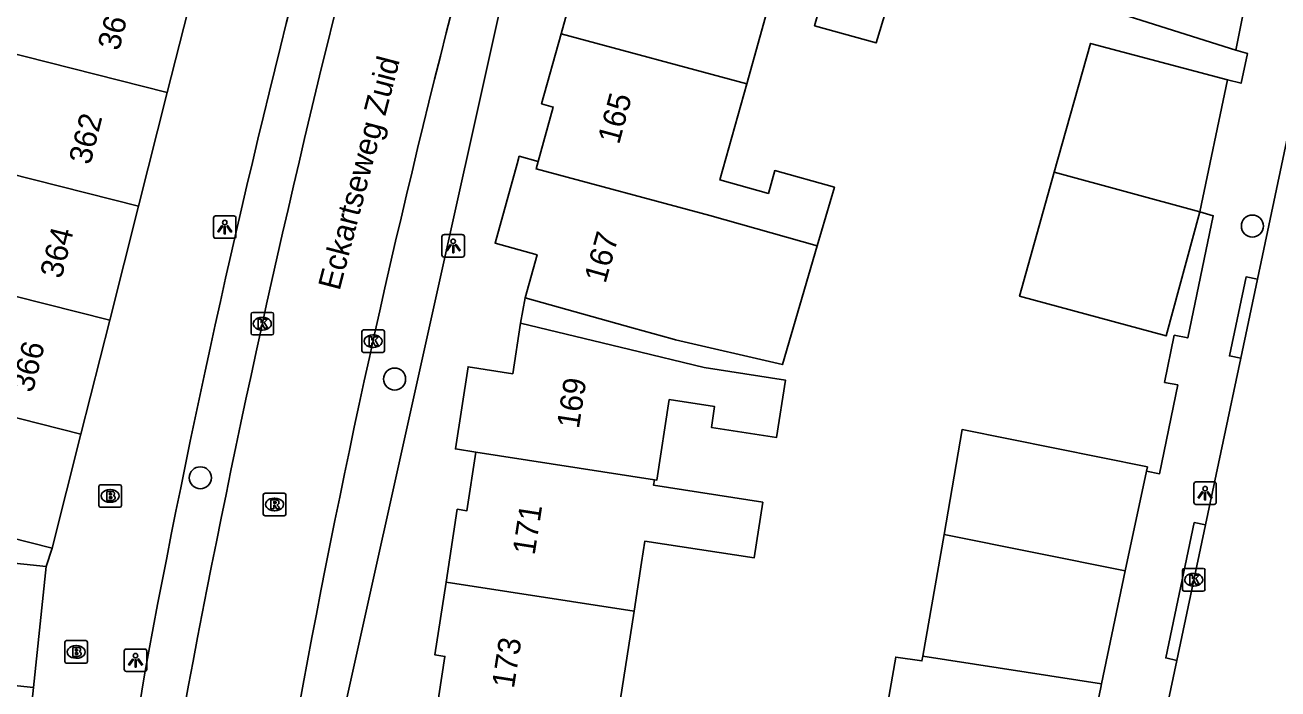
# Model space of a CAD drawing. Extents: x 161253 to 161848, y 384872 to 385383.
# Drawn here: x 161649.5 to 161705.2, y 385039.6 to 385069.1 of the extents above; entities that cross this region are included whole.
import ezdxf

# ---------------------------------------------------------------- set-up
doc = ezdxf.new("R2010")
doc.units = 0
for name, color, linetype in [('IMGEO_Boom', 7, 'Continuous'), ('IMGEO_Brandkraan', 7, 'Continuous'), ('IMGEO_Hek', 7, 'Continuous'), ('IMGEO_Kolk', 7, 'Continuous'), ('IMGEO_Lichtpunt', 7, 'Continuous'), ('IMGEO_Openbare_ruimte_label', 7, 'Continuous'), ('IMGEO_Pand', 7, 'Continuous'), ('IMGEO_Pand_nummerreeks', 7, 'Continuous'), ('IMGEO_Rijbaan_lokaal_open', 7, 'Continuous'), ('IMGEO_Rioolput', 7, 'Continuous'), ('IMGEO_Voetpad_open', 7, 'Continuous')]:
    doc.layers.add(name, color=color, linetype=linetype)

msp = doc.modelspace()

# ---------------------------------------------------------------- linework, layer by layer
at = {"layer": 'IMGEO_Boom'}
for centre in [(161704.015, 385060.129), (161665.912, 385053.334), (161657.28, 385048.948)]:
    msp.add_circle(centre, 0.489, dxfattribs=at)
at = {"layer": 'IMGEO_Brandkraan'}
for p, q in [((161652.848, 385048.641), (161653.7, 385048.641)), ((161652.773, 385047.715), (161652.773, 385048.567)), ((161653.261, 385048.421), (161653.286, 385048.421)), ((161653.774, 385048.567), (161653.774, 385047.715)), ((161653.7, 385047.641), (161652.848, 385047.641)), ((161653.284, 385047.861), (161653.259, 385047.861)), ((161651.264, 385040.786), (161651.264, 385041.638)), ((161651.339, 385041.712), (161652.191, 385041.712)), ((161651.752, 385041.492), (161651.777, 385041.492)), ((161652.265, 385041.638), (161652.265, 385040.786)), ((161651.775, 385040.932), (161651.75, 385040.932)), ((161652.191, 385040.712), (161651.339, 385040.712))]:
    msp.add_line(p, q, dxfattribs=at)
for points in [[(161652.848, 385048.641), (161653.7, 385048.641)], [(161652.773, 385047.715), (161652.773, 385048.567)], [(161653.121, 385048.341), (161653.121, 385047.941), (161653.334, 385047.941)], [(161653.352, 385048.341), (161653.121, 385048.341)], [(161653.3, 385048.26), (161653.246, 385048.26), (161653.246, 385048.184)], [(161653.246, 385048.184), (161653.299, 385048.184)], [(161653.308, 385048.108), (161653.246, 385048.108), (161653.246, 385048.027)], [(161653.774, 385048.567), (161653.774, 385047.715)], [(161653.7, 385047.641), (161652.848, 385047.641)], [(161653.246, 385048.027), (161653.308, 385048.027)], [(161651.264, 385040.786), (161651.264, 385041.638)], [(161651.339, 385041.712), (161652.191, 385041.712)], [(161651.612, 385041.412), (161651.612, 385041.012), (161651.825, 385041.012)], [(161651.843, 385041.412), (161651.612, 385041.412)], [(161652.265, 385041.638), (161652.265, 385040.786)], [(161651.791, 385041.331), (161651.737, 385041.331), (161651.737, 385041.255)], [(161651.737, 385041.255), (161651.79, 385041.255)], [(161651.799, 385041.179), (161651.737, 385041.179), (161651.737, 385041.098)], [(161651.737, 385041.098), (161651.799, 385041.098)], [(161652.191, 385040.712), (161651.339, 385040.712)]]:
    msp.add_lwpolyline(points, dxfattribs=at)
for centre, radius, start, end in [((161652.85, 385048.565), 0.0765, 91.552, 178.448), ((161652.85, 385048.565), 0.0765, 91.552, 178.448), ((161653.698, 385048.565), 0.0765, 1.552, 88.448), ((161653.698, 385048.565), 0.0765, 1.552, 88.448), ((161653.301, 385048.222), 0.0379, 267.8285, 90.9355), ((161653.309, 385048.067), 0.0404, 269.8759, 90.5077), ((161653.356, 385048.196), 0.145, 59.4692, 91.5367), ((161653.381, 385048.243), 0.0922, 285.5137, 58.1501), ((161653.386, 385048.051), 0.105, 301.3115, 78.989), ((161652.85, 385047.717), 0.0765, 181.552, 268.448), ((161652.85, 385047.717), 0.0765, 181.552, 268.448), ((161653.34, 385048.192), 0.251, 268.6676, 293.5347), ((161653.698, 385047.717), 0.0765, 271.552, 358.448), ((161653.698, 385047.717), 0.0765, 271.552, 358.448), ((161651.341, 385041.636), 0.0765, 91.552, 178.448), ((161651.341, 385041.636), 0.0765, 91.552, 178.448), ((161651.847, 385041.267), 0.145, 59.4692, 91.5367), ((161652.189, 385041.636), 0.0765, 1.552, 88.448), ((161652.189, 385041.636), 0.0765, 1.552, 88.448), ((161651.792, 385041.293), 0.0379, 267.8285, 90.9355), ((161651.8, 385041.138), 0.0404, 269.8759, 90.5077), ((161651.831, 385041.263), 0.251, 268.6676, 293.5347), ((161651.872, 385041.314), 0.0922, 285.5137, 58.1501), ((161651.877, 385041.122), 0.105, 301.3115, 78.989), ((161651.341, 385040.788), 0.0765, 181.552, 268.448), ((161651.341, 385040.788), 0.0765, 181.552, 268.448), ((161652.189, 385040.788), 0.0765, 271.552, 358.448), ((161652.189, 385040.788), 0.0765, 271.552, 358.448)]:
    msp.add_arc(centre, radius, start, end, dxfattribs=at)
for centre, major_axis, ratio, start_param, end_param in [((161653.26, 385048.141), (-0.387, 0.002), 0.722429, 4.712389, 7.853982), ((161653.285, 385048.141), (-0.39, 0.002), 0.717154, 1.570796, 4.712389), ((161651.751, 385041.212), (-0.387, 0.002), 0.722429, 4.712389, 7.853982), ((161651.776, 385041.212), (-0.39, 0.002), 0.717154, 1.570796, 4.712389)]:
    msp.add_ellipse(centre, major_axis=major_axis, ratio=ratio, start_param=start_param, end_param=end_param, dxfattribs=at)
at = {"layer": 'IMGEO_Hek'}
for points in [[(161703.28, 385067.948), (161703.805, 385067.793), (161703.511, 385066.476), (161702.916, 385066.622)], [(161701.685, 385060.766), (161702.28, 385060.59), (161701.146, 385055.163), (161700.543, 385055.277), (161700.114, 385053.185), (161700.704, 385053.073), (161699.897, 385049.131), (161699.307, 385049.243), (161698.363, 385044.812)]]:
    msp.add_lwpolyline(points, dxfattribs=at)
at = {"layer": 'IMGEO_Kolk'}
for p, q in [((161659.531, 385055.366), (161659.531, 385056.218)), ((161659.606, 385056.292), (161660.458, 385056.292)), ((161660.019, 385056.072), (161660.044, 385056.072)), ((161660.532, 385056.218), (161660.532, 385055.366)), ((161660.042, 385055.512), (161660.017, 385055.512)), ((161664.455, 385054.591), (161664.455, 385055.443)), ((161664.53, 385055.517), (161665.382, 385055.517)), ((161665.456, 385055.443), (161665.456, 385054.591)), ((161660.458, 385055.292), (161659.606, 385055.292)), ((161664.943, 385055.297), (161664.968, 385055.297)), ((161665.382, 385054.517), (161664.53, 385054.517)), ((161664.966, 385054.737), (161664.941, 385054.737)), ((161700.91, 385043.992), (161700.91, 385044.844)), ((161700.985, 385044.918), (161701.837, 385044.918)), ((161701.911, 385044.844), (161701.911, 385043.992)), ((161701.398, 385044.698), (161701.423, 385044.698)), ((161701.837, 385043.918), (161700.985, 385043.918)), ((161701.421, 385044.138), (161701.396, 385044.138))]:
    msp.add_line(p, q, dxfattribs=at)
for points in [[(161659.531, 385055.366), (161659.531, 385056.218)], [(161659.606, 385056.292), (161660.458, 385056.292)], [(161659.852, 385055.992), (161659.975, 385055.992), (161659.975, 385055.841), (161660.105, 385055.992), (161660.269, 385055.992), (161660.123, 385055.841), (161660.276, 385055.592), (161660.124, 385055.592), (161660.039, 385055.756), (161659.975, 385055.689), (161659.975, 385055.592), (161659.852, 385055.592), (161659.852, 385055.992)], [(161660.532, 385056.218), (161660.532, 385055.366)], [(161664.455, 385054.591), (161664.455, 385055.443)], [(161664.53, 385055.517), (161665.382, 385055.517)], [(161665.456, 385055.443), (161665.456, 385054.591)], [(161660.458, 385055.292), (161659.606, 385055.292)], [(161664.776, 385055.217), (161664.899, 385055.217), (161664.899, 385055.066), (161665.029, 385055.217), (161665.193, 385055.217), (161665.047, 385055.066), (161665.2, 385054.817), (161665.048, 385054.817), (161664.963, 385054.981), (161664.899, 385054.914), (161664.899, 385054.817), (161664.776, 385054.817), (161664.776, 385055.217)], [(161665.382, 385054.517), (161664.53, 385054.517)], [(161700.91, 385043.992), (161700.91, 385044.844)], [(161700.985, 385044.918), (161701.837, 385044.918)], [(161701.911, 385044.844), (161701.911, 385043.992)], [(161701.231, 385044.618), (161701.354, 385044.618), (161701.354, 385044.467), (161701.484, 385044.618), (161701.648, 385044.618), (161701.502, 385044.467), (161701.655, 385044.218), (161701.503, 385044.218), (161701.418, 385044.382), (161701.354, 385044.315), (161701.354, 385044.218), (161701.231, 385044.218), (161701.231, 385044.618)], [(161701.837, 385043.918), (161700.985, 385043.918)]]:
    msp.add_lwpolyline(points, dxfattribs=at)
for centre, start, end in [((161659.608, 385056.216), 91.552, 178.448), ((161659.608, 385056.216), 91.552, 178.448), ((161660.456, 385056.216), 1.552, 88.448), ((161660.456, 385056.216), 1.552, 88.448), ((161659.608, 385055.368), 181.552, 268.448), ((161659.608, 385055.368), 181.552, 268.448), ((161660.456, 385055.368), 271.552, 358.448), ((161660.456, 385055.368), 271.552, 358.448), ((161664.532, 385055.441), 91.552, 178.448), ((161664.532, 385055.441), 91.552, 178.448), ((161665.38, 385055.441), 1.552, 88.448), ((161665.38, 385055.441), 1.552, 88.448), ((161664.532, 385054.593), 181.552, 268.448), ((161664.532, 385054.593), 181.552, 268.448), ((161665.38, 385054.593), 271.552, 358.448), ((161665.38, 385054.593), 271.552, 358.448), ((161700.987, 385044.842), 91.552, 178.448), ((161700.987, 385044.842), 91.552, 178.448), ((161701.835, 385044.842), 1.552, 88.448), ((161701.835, 385044.842), 1.552, 88.448), ((161700.987, 385043.994), 181.552, 268.448), ((161700.987, 385043.994), 181.552, 268.448), ((161701.835, 385043.994), 271.552, 358.448), ((161701.835, 385043.994), 271.552, 358.448)]:
    msp.add_arc(centre, 0.0765, start, end, dxfattribs=at)
for centre, major_axis, ratio, start_param, end_param in [((161660.018, 385055.792), (-0.387, 0.002), 0.722429, 4.712389, 7.853982), ((161660.043, 385055.792), (-0.39, 0.002), 0.717154, 1.570796, 4.712389), ((161664.942, 385055.017), (-0.387, 0.002), 0.722429, 4.712389, 7.853982), ((161664.967, 385055.017), (-0.39, 0.002), 0.717154, 1.570796, 4.712389), ((161701.397, 385044.418), (-0.387, 0.002), 0.722429, 4.712389, 7.853982), ((161701.422, 385044.418), (-0.39, 0.002), 0.717154, 1.570796, 4.712389)]:
    msp.add_ellipse(centre, major_axis=major_axis, ratio=ratio, start_param=start_param, end_param=end_param, dxfattribs=at)
at = {"layer": 'IMGEO_Lichtpunt'}
for p, q in [((161657.866, 385060.489), (161657.866, 385059.682)), ((161657.866, 385060.489), (161657.866, 385059.682)), ((161658.768, 385060.584), (161657.96, 385060.584)), ((161658.768, 385060.584), (161657.96, 385060.584)), ((161658.862, 385059.682), (161658.862, 385060.489)), ((161658.862, 385059.682), (161658.862, 385060.489)), ((161657.96, 385059.588), (161658.768, 385059.588)), ((161657.96, 385059.588), (161658.768, 385059.588)), ((161668.014, 385059.654), (161668.014, 385058.847)), ((161668.014, 385059.654), (161668.014, 385058.847)), ((161668.916, 385059.749), (161668.108, 385059.749)), ((161668.916, 385059.749), (161668.108, 385059.749)), ((161669.01, 385058.847), (161669.01, 385059.654)), ((161669.01, 385058.847), (161669.01, 385059.654)), ((161668.108, 385058.753), (161668.916, 385058.753)), ((161668.108, 385058.753), (161668.916, 385058.753)), ((161701.416, 385048.668), (161701.416, 385047.861)), ((161701.416, 385048.668), (161701.416, 385047.861)), ((161702.318, 385048.763), (161701.51, 385048.763)), ((161702.318, 385048.763), (161701.51, 385048.763)), ((161702.412, 385047.861), (161702.412, 385048.668)), ((161702.412, 385047.861), (161702.412, 385048.668)), ((161701.51, 385047.767), (161702.318, 385047.767)), ((161701.51, 385047.767), (161702.318, 385047.767)), ((161653.902, 385041.246), (161653.902, 385040.439)), ((161653.902, 385041.246), (161653.902, 385040.439)), ((161654.804, 385041.341), (161653.996, 385041.341)), ((161654.804, 385041.341), (161653.996, 385041.341)), ((161654.898, 385040.439), (161654.898, 385041.246)), ((161654.898, 385040.439), (161654.898, 385041.246)), ((161653.996, 385040.345), (161654.804, 385040.345)), ((161653.996, 385040.345), (161654.804, 385040.345))]:
    msp.add_line(p, q, dxfattribs=at)
for points in [[(161658.24, 385060.153), (161658.279, 385060.125), (161658.091, 385059.863), (161658.053, 385059.89), (161658.24, 385060.153)], [(161658.342, 385060.105), (161658.389, 385060.105), (161658.389, 385059.783), (161658.342, 385059.783), (161658.342, 385060.105)], [(161658.452, 385060.125), (161658.49, 385060.152), (161658.677, 385059.89), (161658.638, 385059.862), (161658.452, 385060.125)], [(161668.388, 385059.318), (161668.427, 385059.29), (161668.239, 385059.028), (161668.201, 385059.055), (161668.388, 385059.318)], [(161668.49, 385059.27), (161668.537, 385059.27), (161668.537, 385058.948), (161668.49, 385058.948), (161668.49, 385059.27)], [(161668.6, 385059.29), (161668.638, 385059.317), (161668.825, 385059.055), (161668.786, 385059.027), (161668.6, 385059.29)], [(161701.79, 385048.332), (161701.829, 385048.304), (161701.641, 385048.042), (161701.603, 385048.069), (161701.79, 385048.332)], [(161701.892, 385048.284), (161701.939, 385048.284), (161701.939, 385047.962), (161701.892, 385047.962), (161701.892, 385048.284)], [(161702.002, 385048.304), (161702.04, 385048.331), (161702.227, 385048.069), (161702.188, 385048.041), (161702.002, 385048.304)], [(161654.276, 385040.91), (161654.315, 385040.882), (161654.127, 385040.62), (161654.089, 385040.647), (161654.276, 385040.91)], [(161654.378, 385040.862), (161654.425, 385040.862), (161654.425, 385040.54), (161654.378, 385040.54), (161654.378, 385040.862)], [(161654.488, 385040.882), (161654.526, 385040.909), (161654.713, 385040.647), (161654.674, 385040.619), (161654.488, 385040.882)]]:
    msp.add_lwpolyline(points, dxfattribs=at)
for centre in [(161658.365, 385060.287), (161668.513, 385059.452), (161701.915, 385048.466), (161654.401, 385041.044)]:
    msp.add_circle(centre, 0.0994, dxfattribs=at)
for centre, start, end in [((161657.96, 385060.489), 90, 180), ((161657.96, 385060.489), 90, 180), ((161658.768, 385060.489), 0, 90), ((161658.768, 385060.489), 0, 90), ((161657.96, 385059.682), 180, 270), ((161657.96, 385059.682), 180, 270), ((161658.768, 385059.682), 270, 0), ((161658.768, 385059.682), 270, 360), ((161668.108, 385059.654), 90, 180), ((161668.108, 385059.654), 90, 180), ((161668.916, 385059.654), 0, 90), ((161668.916, 385059.654), 0, 90), ((161668.108, 385058.847), 180, 270), ((161668.108, 385058.847), 180, 270), ((161668.916, 385058.847), 270, 0), ((161668.916, 385058.847), 270, 360), ((161701.51, 385048.668), 90, 180), ((161701.51, 385048.668), 90, 180), ((161702.318, 385048.668), 0, 90), ((161702.318, 385048.668), 0, 90), ((161701.51, 385047.861), 180, 270), ((161701.51, 385047.861), 180, 270), ((161702.318, 385047.861), 270, 0), ((161702.318, 385047.861), 270, 360), ((161653.996, 385041.246), 90, 180), ((161653.996, 385041.246), 90, 180), ((161654.804, 385041.246), 0, 90), ((161654.804, 385041.246), 0, 90), ((161653.996, 385040.439), 180, 270), ((161653.996, 385040.439), 180, 270), ((161654.804, 385040.439), 270, 0), ((161654.804, 385040.439), 270, 360)]:
    msp.add_arc(centre, 0.0946, start, end, dxfattribs=at)
at = {"layer": 'IMGEO_Pand'}
for points in [[(161673.309, 385068.67), (161674.175, 385071.779), (161674.617, 385071.656), (161675.339, 385074.248)], [(161703.28, 385067.948), (161696.289, 385070.15), (161697.492, 385073.969), (161704.117, 385072.125)], [(161704.117, 385072.125), (161703.28, 385067.948)], [(161655.811, 385066.071), (161657.09, 385071.131)], [(161688.074, 385070.82), (161687.355, 385068.461), (161687.301, 385068.267), (161684.57, 385069.027), (161684.846, 385070.018), (161682.712, 385070.612), (161681.553, 385066.451)], [(161647.322, 385068.217), (161655.811, 385066.071)], [(161672.287, 385063), (161672.96, 385065.418), (161672.443, 385065.562), (161673.309, 385068.67)], [(161681.553, 385066.451), (161673.309, 385068.67)], [(161695.208, 385062.528), (161696.828, 385068.247), (161702.916, 385066.622)], [(161681.553, 385066.451), (161680.364, 385062.179), (161682.518, 385061.579), (161682.801, 385062.595), (161685.451, 385061.857), (161684.685, 385059.25)], [(161702.916, 385066.622), (161701.685, 385060.766)], [(161655.811, 385066.071), (161654.533, 385061.011)], [(161654.533, 385061.011), (161641.769, 385064.236)], [(161671.703, 385056.938), (161672.237, 385058.855), (161670.374, 385059.374), (161671.356, 385062.899), (161671.449, 385063.233), (161672.287, 385063)], [(161684.685, 385059.25), (161679.918, 385060.594), (161672.196, 385062.673), (161672.287, 385063)], [(161701.685, 385060.766), (161700.183, 385055.247), (161693.674, 385057.017), (161695.208, 385062.528)], [(161701.685, 385060.766), (161695.208, 385062.528)], [(161653.254, 385055.951), (161654.533, 385061.011)], [(161684.685, 385059.25), (161683.137, 385053.977), (161678.383, 385055.084), (161678.24, 385055.117), (161676.52, 385055.596), (161671.703, 385056.938)], [(161644.741, 385058.102), (161653.254, 385055.951)], [(161651.975, 385050.892), (161653.254, 385055.951)], [(161669.524, 385050.091), (161668.608, 385050.234), (161669.172, 385053.88), (161671.158, 385053.572), (161671.506, 385055.82)], [(161671.506, 385055.82), (161676.367, 385054.646), (161679.669, 385053.849), (161683.273, 385053.291), (161682.878, 385050.741), (161679.981, 385051.189), (161680.123, 385052.108), (161678.111, 385052.42), (161677.556, 385048.836), (161677.453, 385048.852)], [(161651.975, 385050.892), (161639.253, 385054.107)], [(161650.694, 385045.822), (161651.975, 385050.892)], [(161699.313, 385049.242), (161699.354, 385049.432), (161691.123, 385051.093), (161690.323, 385046.434)], [(161668.195, 385044.318), (161668.695, 385047.55), (161669.121, 385047.485), (161669.524, 385050.091)], [(161669.524, 385050.091), (161677.453, 385048.852)], [(161698.363, 385044.812), (161699.313, 385049.242)], [(161677.453, 385048.852), (161677.416, 385048.614), (161682.266, 385047.863), (161681.882, 385045.387), (161677.033, 385046.137), (161676.885, 385045.183), (161676.55, 385043.02)], [(161642.146, 385047.983), (161645.847, 385047.047), (161650.694, 385045.822)], [(161689.376, 385041.027), (161690.323, 385046.434)], [(161690.323, 385046.434), (161698.363, 385044.812)], [(161650.428, 385045.01), (161645.455, 385045.529), (161641.75, 385045.915)], [(161649.867, 385039.628), (161650.428, 385045.01)], [(161698.363, 385044.812), (161697.313, 385039.794)], [(161667.738, 385038.385), (161668.145, 385041.013), (161667.694, 385041.083), (161668.195, 385044.318)], [(161668.195, 385044.318), (161676.55, 385043.02)], [(161676.55, 385043.02), (161675.859, 385038.559), (161677.993, 385038.228), (161678.106, 385038.955), (161681.004, 385038.506), (161680.674, 385036.376)], [(161649.867, 385039.628), (161638.074, 385040.858)], [(161687.207, 385035.361), (161687.923, 385039.536), (161688.171, 385040.983), (161689.338, 385040.81), (161689.376, 385041.027)], [(161697.313, 385039.794), (161689.376, 385041.027)], [(161697.313, 385039.794), (161697.279, 385039.633), (161696.093, 385033.968)], [(161649.323, 385034.407), (161649.867, 385039.628)]]:
    msp.add_lwpolyline(points, dxfattribs=at)
at = {"layer": 'IMGEO_Rijbaan_lokaal_open'}
for points in [[(161704.242, 385057.766), (161706.154, 385066.816)], [(161704.242, 385057.766), (161703.5, 385054.255)], [(161701.936, 385046.853), (161703.5, 385054.255)], [(161701.936, 385046.853), (161700.665, 385040.837)], [(161699.865, 385037.053), (161700.665, 385040.837)], [(161652.652, 385011.88), (161653.106, 385016.018), (161654.001, 385022.639), (161656.169, 385036.477), (161656.758, 385039.739)]]:
    msp.add_lwpolyline(points, dxfattribs=at)
for centre, radius, start, end in [((162178.2, 384941.762), 530.567, 165.6282, 169.35845), ((162111.197, 384956.152), 457.068, 165.34579, 169.59072)]:
    msp.add_arc(centre, radius, start, end, dxfattribs=at)
at = {"layer": 'IMGEO_Rioolput'}
for p, q in [((161660.078, 385047.338), (161660.078, 385048.19)), ((161660.153, 385048.264), (161661.005, 385048.264)), ((161661.079, 385048.19), (161661.079, 385047.338)), ((161660.566, 385048.044), (161660.591, 385048.044)), ((161661.005, 385047.264), (161660.153, 385047.264)), ((161660.589, 385047.484), (161660.564, 385047.484))]:
    msp.add_line(p, q, dxfattribs=at)
for points in [[(161660.078, 385047.338), (161660.078, 385048.19)], [(161660.153, 385048.264), (161661.005, 385048.264)], [(161661.079, 385048.19), (161661.079, 385047.338)], [(161660.667, 385047.962), (161660.415, 385047.964), (161660.415, 385047.564)], [(161660.415, 385047.564), (161660.539, 385047.564), (161660.539, 385047.726), (161660.55, 385047.726)], [(161660.593, 385047.883), (161660.539, 385047.883), (161660.539, 385047.802)], [(161660.539, 385047.802), (161660.591, 385047.802)], [(161660.597, 385047.697), (161660.668, 385047.564), (161660.808, 385047.564), (161660.743, 385047.69)], [(161661.005, 385047.264), (161660.153, 385047.264)]]:
    msp.add_lwpolyline(points, dxfattribs=at)
for centre, radius, start, end in [((161660.155, 385048.188), 0.0765, 91.552, 178.448), ((161660.155, 385048.188), 0.0765, 91.552, 178.448), ((161661.003, 385048.188), 0.0765, 1.552, 88.448), ((161661.003, 385048.188), 0.0765, 1.552, 88.448), ((161660.549, 385047.673), 0.0533, 26.0293, 88.6989), ((161660.575, 385047.991), 0.19, 274.7715, 282.9687), ((161660.599, 385047.787), 0.0964, 77.0061, 93.1865), ((161660.613, 385047.844), 0.0378, 276.6634, 79.6772), ((161660.666, 385047.852), 0.109, 350.3612, 89.416), ((161660.664, 385047.852), 0.112, 277.5842, 350.9817), ((161660.648, 385047.637), 0.108, 29.5134, 73.7905), ((161660.155, 385047.34), 0.0765, 181.552, 268.448), ((161660.155, 385047.34), 0.0765, 181.552, 268.448), ((161661.003, 385047.34), 0.0765, 271.552, 358.448), ((161661.003, 385047.34), 0.0765, 271.552, 358.448)]:
    msp.add_arc(centre, radius, start, end, dxfattribs=at)
for centre, major_axis, ratio, start_param, end_param in [((161660.565, 385047.764), (-0.387, 0.002), 0.722429, 4.712389, 7.853982), ((161660.59, 385047.764), (-0.39, 0.002), 0.717154, 1.570796, 4.712389)]:
    msp.add_ellipse(centre, major_axis=major_axis, ratio=ratio, start_param=start_param, end_param=end_param, dxfattribs=at)
at = {"layer": 'IMGEO_Voetpad_open'}
for points in [[(161674.419, 385093.044), (161674.381, 385092.878), (161674.358, 385092.71), (161674.35, 385092.54), (161674.358, 385092.37), (161674.381, 385092.201), (161674.419, 385092.035), (161674.471, 385091.873), (161674.538, 385091.717), (161674.618, 385091.567), (161674.649, 385091.517), (161675.429, 385090.139), (161675.458, 385090.087), (161675.497, 385090.005), (161675.529, 385089.919), (161675.553, 385089.831), (161675.569, 385089.741), (161675.576, 385089.65), (161675.576, 385089.559), (161675.567, 385089.468), (161675.551, 385089.379), (161670.83, 385070.871), (161663.603, 385038.359)], [(161702.916, 385066.622), (161703.511, 385066.476), (161703.805, 385067.793), (161703.28, 385067.948)], [(161699.313, 385049.242), (161699.897, 385049.131), (161700.704, 385053.073), (161700.114, 385053.185), (161700.543, 385055.277), (161701.146, 385055.163), (161702.28, 385060.59), (161701.685, 385060.766)], [(161703.5, 385054.255), (161702.996, 385054.361), (161703.736, 385057.872), (161704.242, 385057.766)], [(161671.703, 385056.938), (161671.506, 385055.82)], [(161700.665, 385040.837), (161700.166, 385040.942), (161701.435, 385046.958), (161701.936, 385046.853)], [(161650.428, 385045.01), (161650.694, 385045.822)], [(161654.799, 385040.199), (161651.988, 385022.958), (161651.094, 385015.401)]]:
    msp.add_lwpolyline(points, dxfattribs=at)
msp.add_arc((162106.071, 384957.101), 458.859, 165.34111, 169.56638, dxfattribs=at)

# ---------------------------------------------------------------- texts
at = {"layer": 'IMGEO_Openbare_ruimte_label'}
msp.add_text('Eckartseweg Zuid', height=1, rotation=75.3526, dxfattribs=at).set_placement((161663.464, 385057.226))
at = {"layer": 'IMGEO_Pand_nummerreeks'}
for s, rotation, p in [('360', 75.8195, (161653.669, 385067.882)), ('165', 74.9371, (161675.878, 385063.721)), ('362', 75.8195, (161652.389, 385062.815)), ('364', 75.817, (161651.111, 385057.756)), ('167', 74.4329, (161675.277, 385057.547)), ('366', 75.8195, (161649.832, 385052.695)), ('169', 81.1996, (161674.094, 385051.098)), ('171', 81.1767, (161672.129, 385045.483)), ('173', 81.1762, (161671.209, 385039.56))]:
    msp.add_text(s, height=1, rotation=rotation, dxfattribs=at).set_placement(p)

doc.saveas('drawing.dxf')
